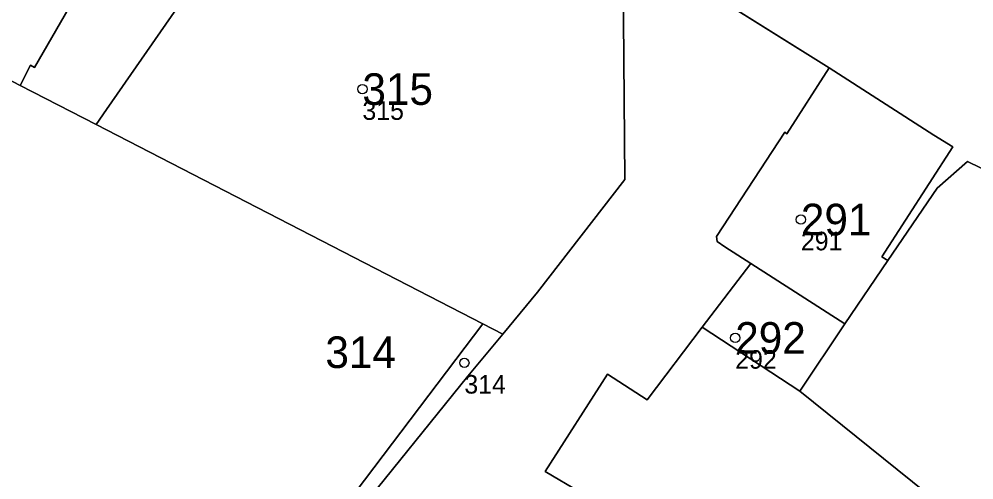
# Model space of a CAD drawing. Extents: x -690132 to -685994, y -975441 to -972444.
# Drawn here: x -688254.2 to -688202.9, y -973785.9 to -973761.1 of the extents above; entities that cross this region are included whole.
import ezdxf

# ---------------------------------------------------------------- set-up
doc = ezdxf.new("R2010")
doc.units = 0
for name, color, linetype in [('Definiční body', 7, 'Continuous'), ('Hranice parcel', 7, 'Continuous'), ('Parcelní čísla', 7, 'Continuous'), ('Polygon parcely', 7, 'Continuous')]:
    doc.layers.add(name, color=color, linetype=linetype)

msp = doc.modelspace()

# ---------------------------------------------------------------- linework, layer by layer
at = {"layer": 'Definiční body'}
for centre in [(-688235.79, -973764.82), (-688212.22, -973771.84), (-688215.75, -973778.21), (-688230.31, -973779.55)]:
    msp.add_circle(centre, 0.25, dxfattribs=at)
at = {"layer": 'Hranice parcel'}
for p, q in [((-688221.8, -973756.72), (-688210.7, -973763.67)), ((-688254.19, -973764.62), (-688256.64, -973763.36)), ((-688250.11, -973766.73), (-688254.19, -973764.62)), ((-688229.32, -973777.46), (-688250.11, -973766.73)), ((-688214.91, -973774.21), (-688217.52, -973777.64)), ((-688214.91, -973774.21), (-688209.85, -973777.45)), ((-688207.54, -973774.05), (-688209.85, -973777.45)), ((-688240.53, -973792.28), (-688229.32, -973777.46)), ((-688228.25, -973778.01), (-688229.32, -973777.46)), ((-688217.52, -973777.64), (-688212.27, -973781.08)), ((-688209.85, -973777.45), (-688212.27, -973781.08))]:
    msp.add_line(p, q, dxfattribs=at)
for points in [[(-688238.24, -973749.31), (-688242.89, -973756.3), (-688249.55, -973765.91), (-688250.11, -973766.73)], [(-688254.19, -973764.62), (-688253.63, -973763.54), (-688253.42, -973763.66), (-688249.49, -973756.84)], [(-688228.25, -973778.01), (-688226.38, -973775.75), (-688221.68, -973769.69), (-688221.8, -973756.72)], [(-688210.7, -973763.67), (-688212.97, -973767.22), (-688213.09, -973767.14), (-688216.75, -973772.75), (-688216.72, -973773.03), (-688216.31, -973773.3), (-688214.91, -973774.21)], [(-688207.54, -973774.05), (-688207.87, -973773.84), (-688204.06, -973767.92), (-688205.08, -973767.3), (-688210.7, -973763.67)], [(-688177.46, -973788.4), (-688178.23, -973786.46), (-688185.01, -973781.04), (-688201.24, -973769.7), (-688203.27, -973768.72), (-688204.89, -973770.15), (-688207.54, -973774.05)], [(-688217.52, -973777.64), (-688220.48, -973781.54), (-688222.62, -973780.16), (-688225.97, -973785.4), (-688224.09, -973786.51), (-688224.73, -973787.61)], [(-688240.53, -973792.28), (-688236.19, -973787.81), (-688230.13, -973780.27), (-688228.25, -973778.01)], [(-688212.27, -973781.08), (-688204.76, -973787.14), (-688204.83, -973787.31)]]:
    msp.add_lwpolyline(points, dxfattribs=at)
at = {"layer": 'Polygon parcely'}
for points in [[(-688255.31, -973744.05), (-688252.55, -973745.07), (-688249.63, -973746.2), (-688244.96, -973748), (-688238.24, -973749.31), (-688233.81, -973750.98), (-688221.8, -973756.72), (-688210.7, -973763.67), (-688205.08, -973767.3), (-688204.06, -973767.92), (-688207.87, -973773.84), (-688207.54, -973774.05), (-688204.89, -973770.15), (-688203.27, -973768.72), (-688201.24, -973769.7), (-688185.01, -973781.04), (-688178.23, -973786.46), (-688177.46, -973788.4), (-688169.58, -973793.27), (-688157.11, -973802.58)], [(-688224.09, -973786.51), (-688225.97, -973785.4), (-688222.62, -973780.16), (-688220.48, -973781.54), (-688217.52, -973777.64), (-688214.91, -973774.21), (-688216.31, -973773.3), (-688216.72, -973773.03), (-688216.75, -973772.75), (-688213.09, -973767.14), (-688212.97, -973767.22), (-688210.7, -973763.67), (-688221.8, -973756.72), (-688221.68, -973769.69), (-688226.38, -973775.75), (-688228.25, -973778.01), (-688230.13, -973780.27), (-688236.19, -973787.81)]]:
    msp.add_lwpolyline(points, dxfattribs=at)
for points in [[(-688277.95, -973754.35), (-688278.64, -973753.9), (-688280.29, -973756.43), (-688279.51, -973756.94), (-688275.1, -973759.89), (-688273.16, -973761.1), (-688270.19, -973756.6), (-688269.58, -973755.68), (-688265.54, -973758.19), (-688265.77, -973758.54), (-688260.61, -973761.26), (-688256.64, -973763.36), (-688254.19, -973764.62), (-688253.63, -973763.54), (-688253.42, -973763.66), (-688249.49, -973756.84), (-688251.16, -973755.99), (-688253.94, -973754.56), (-688260.05, -973751.44), (-688261.62, -973750.66), (-688261.47, -973750.33), (-688264.7, -973748.56), (-688273.16, -973746.36), (-688275.36, -973750.02)], [(-688254.19, -973764.62), (-688250.11, -973766.73), (-688249.55, -973765.91), (-688242.89, -973756.3), (-688238.24, -973749.31), (-688244.96, -973748), (-688249.49, -973756.84), (-688253.42, -973763.66), (-688253.63, -973763.54)], [(-688233.81, -973750.98), (-688238.24, -973749.31), (-688242.89, -973756.3), (-688249.55, -973765.91), (-688250.11, -973766.73), (-688229.32, -973777.46), (-688228.25, -973778.01), (-688226.38, -973775.75), (-688221.68, -973769.69), (-688221.8, -973756.72)], [(-688263.82, -973799.7), (-688261.85, -973801.4), (-688261.07, -973800.52), (-688255.27, -973805.63), (-688256.05, -973806.51), (-688254.68, -973807.71), (-688240.53, -973792.28), (-688229.32, -973777.46), (-688250.11, -973766.73), (-688254.19, -973764.62), (-688256.64, -973763.36), (-688257, -973763.89), (-688263.42, -973773.35), (-688262.46, -973774.44), (-688258.81, -973778.53), (-688258.8, -973778.91), (-688267.44, -973788.21), (-688271.8, -973792.8)], [(-688207.54, -973774.05), (-688207.87, -973773.84), (-688204.06, -973767.92), (-688205.08, -973767.3), (-688210.7, -973763.67), (-688212.97, -973767.22), (-688213.09, -973767.14), (-688216.75, -973772.75), (-688216.72, -973773.03), (-688216.31, -973773.3), (-688214.91, -973774.21), (-688209.85, -973777.45)], [(-688193.52, -973793.8), (-688184.21, -973799.75), (-688177.46, -973788.4), (-688178.23, -973786.46), (-688185.01, -973781.04), (-688201.24, -973769.7), (-688203.27, -973768.72), (-688204.89, -973770.15), (-688207.54, -973774.05), (-688209.85, -973777.45), (-688212.27, -973781.08), (-688204.76, -973787.14), (-688204.83, -973787.31), (-688196.16, -973792.29)], [(-688212.27, -973781.08), (-688209.85, -973777.45), (-688214.91, -973774.21), (-688217.52, -973777.64)], [(-688229.32, -973777.46), (-688240.53, -973792.28), (-688236.19, -973787.81), (-688230.13, -973780.27), (-688228.25, -973778.01)], [(-688217.52, -973777.64), (-688220.48, -973781.54), (-688222.62, -973780.16), (-688225.97, -973785.4), (-688224.09, -973786.51), (-688224.73, -973787.61), (-688213.61, -973794.34), (-688211.17, -973789.29), (-688210.77, -973789.51), (-688210.63, -973789.25), (-688210.2, -973789.49), (-688210.34, -973789.75), (-688207.03, -973791.59), (-688204.83, -973787.31), (-688204.76, -973787.14), (-688212.27, -973781.08)]]:
    msp.add_lwpolyline(points, close=True, dxfattribs=at)

# ---------------------------------------------------------------- texts
at = {"layer": 'Definiční body'}
for s, p in [('315', (-688235.79, -973766.476)), ('291', (-688212.22, -973773.496)), ('292', (-688215.75, -973779.866)), ('314', (-688230.31, -973781.206))]:
    msp.add_text(s, height=1, dxfattribs=at).set_placement(p)
at = {"layer": 'Parcelní čísla'}
for s, p in [('315', (-688235.79, -973765.67)), ('291', (-688212.22, -973772.69)), ('292', (-688215.75, -973779.06)), ('314', (-688237.78, -973779.83))]:
    msp.add_text(s, height=1.7, dxfattribs=at).set_placement(p)

doc.saveas('drawing.dxf')
